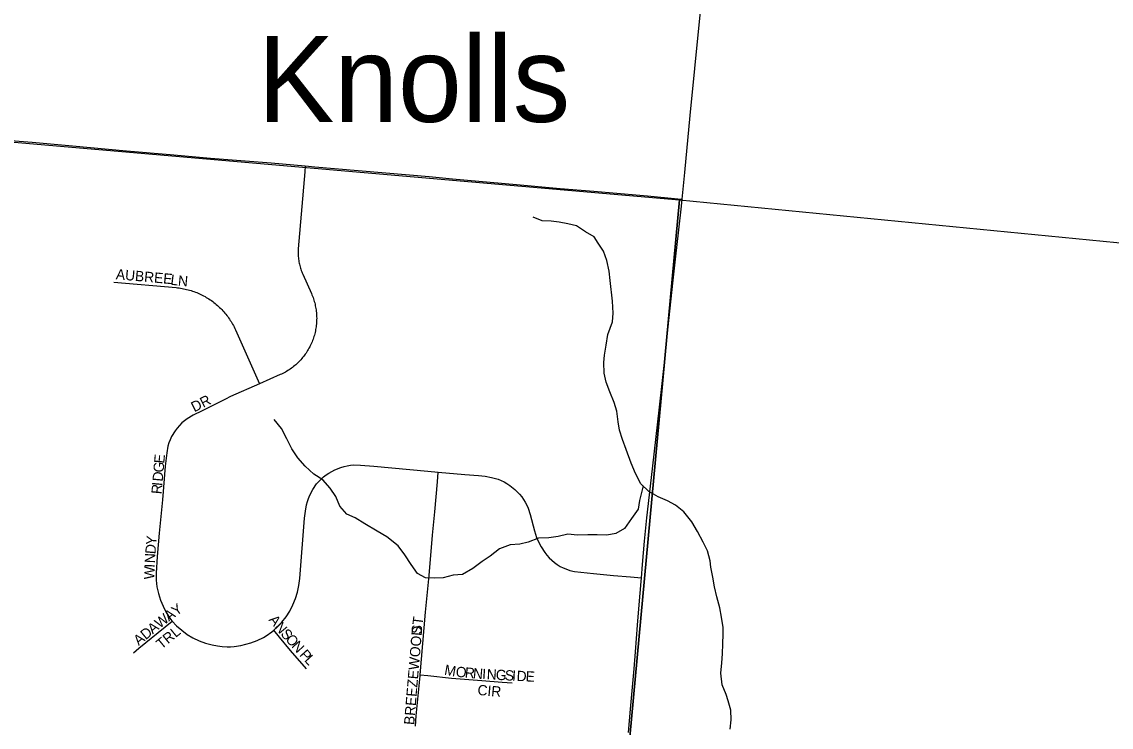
# Model space of a CAD drawing. Extents: x 1410790 to 1770854, y 566777 to 831614.
# Drawn here: x 1620096 to 1625389, y 731165 to 734596 of the extents above; entities that cross this region are included whole.
import ezdxf

# ---------------------------------------------------------------- set-up
doc = ezdxf.new("R2010")
doc.units = 0
for name, color, linetype in [('GM_X_County_Road', 7, 'Continuous'), ('GM_X_Minor_River', 7, 'Continuous'), ('GM_X_Section', 7, 'Continuous'), ('GM_X_Township_Road', 7, 'Continuous'), ('GM_X_Township_Subdivision', 7, 'Continuous'), ('GM_X_Township_Subdivision_Text', 7, 'Continuous'), ('GM_X_Unincorporated_Text', 7, 'Continuous')]:
    doc.layers.add(name, color=color, linetype=linetype)

msp = doc.modelspace()

# ---------------------------------------------------------------- linework, layer by layer
at = {"layer": 'GM_X_County_Road'}
for points in [[(1623304, 733732.3), (1623316.9, 733862.9), (1623343.6, 734140.5), (1623365.6, 734369), (1623391.7, 734630.2), (1623422.5, 734940.3), (1623435.7, 735070.7), (1623450.3, 735217.5), (1623460.7, 735331.8), (1623466.8, 735401.3)], [(1623106.6, 731892.1), (1623111.5, 731955.9), (1623121.2, 732070), (1623133.5, 732184), (1623155.7, 732379.6), (1623168.8, 732493.6), (1623194.1, 732721.6), (1623209.2, 732851.8), (1623222.9, 732982.4), (1623236.4, 733112.9), (1623259.4, 733324.8), (1623273.3, 733455.3), (1623286.5, 733569.2), (1623300.8, 733699.7), (1623304, 733732.3)], [(1623044.4, 731139), (1623054.3, 731253.3), (1623071.7, 731449.2), (1623077.5, 731531.1), (1623087.6, 731661.8), (1623095.6, 731759.8), (1623105.3, 731874.2), (1623106.6, 731892.1)]]:
    msp.add_lwpolyline(points, dxfattribs=at)
at = {"layer": 'GM_X_Minor_River'}
for points in [[(1623538.5, 731155.4), (1623542.9, 731201.4), (1623541.2, 731247.5), (1623527.6, 731293.6), (1623517.8, 731323.7), (1623498.2, 731371.9), (1623492.6, 731428), (1623496.9, 731478), (1623501.2, 731522), (1623501.6, 731570), (1623503.9, 731618), (1623504.2, 731650.1), (1623496.5, 731700.2), (1623486.9, 731746.3), (1623473.3, 731798.4), (1623461.6, 731848.5), (1623454, 731894.6), (1623444.4, 731942.7), (1623440.6, 731974.8), (1623427, 732022.9), (1623407.3, 732065.1), (1623379.7, 732117.3), (1623352.1, 732163.5), (1623312.5, 732211.8), (1623272.8, 732244.2), (1623233, 732266.4), (1623187.2, 732284.8), (1623143.4, 732311.1), (1623103.8, 732349.4), (1623078.2, 732399.6), (1623056.5, 732449.8), (1623033, 732516), (1623015.4, 732564.2), (1622999.8, 732610.3), (1622994.1, 732650.4), (1622986.5, 732702.5), (1622974.8, 732744.6), (1622953.2, 732796.8), (1622935.5, 732842.9), (1622925.9, 732887), (1622924.3, 732939.1), (1622926.5, 732975.1), (1622934.8, 733023.1), (1622943.2, 733075.1), (1622965.6, 733137), (1622969.9, 733179), (1622966.3, 733237), (1622955.1, 733337.2), (1622949.4, 733383.3), (1622937.8, 733435.4), (1622922.2, 733479.5), (1622896.5, 733519.8), (1622876.7, 733549.9), (1622835, 733574.2), (1622791.2, 733602.6), (1622749.3, 733612.8), (1622707.5, 733621.2), (1622667.6, 733625.4), (1622623.6, 733627.7), (1622579.8, 733646)], [(1623114.7, 732338.8), (1623097.2, 732267.4), (1623090.9, 732225.4), (1623058.6, 732179.6), (1623024.3, 732131.8), (1622982.2, 732108), (1622938.2, 732098.3), (1622892.2, 732100.7), (1622846.3, 732101), (1622796.4, 732099.3), (1622748.5, 732103.6), (1622702.4, 732092), (1622656.5, 732086.3), (1622606.5, 732084.6), (1622556.4, 732064.9), (1622516.4, 732055.2), (1622468.5, 732051.5), (1622416.4, 732031.9), (1622372.2, 731996.2), (1622332.1, 731970.4), (1622287.9, 731936.7), (1622237.7, 731907), (1622191.8, 731905.3), (1622143.8, 731891.6), (1622101.8, 731889.9), (1622057.9, 731892.2), (1622018.1, 731912.5), (1621988.4, 731956.8), (1621956.8, 732003), (1621925.2, 732047.3), (1621869.6, 732091.7), (1621821.8, 732118), (1621762.2, 732154.5), (1621716.4, 732182.8), (1621674.6, 732201.1), (1621641, 732239.4), (1621621.3, 732287.5), (1621593.7, 732327.8), (1621558, 732368), (1621514.3, 732396.4), (1621472.6, 732434.7), (1621436.9, 732475), (1621407.3, 732519.2), (1621383.7, 732567.4), (1621358.1, 732617.6), (1621322.4, 732661.9)]]:
    msp.add_lwpolyline(points, dxfattribs=at)
at = {"layer": 'GM_X_Section'}
for points in [[(1617927.9, 734195), (1623291.2, 733730.6), (1622799.6, 728398.7), (1617412.2, 728821.7)], [(1623291.2, 733730.6), (1628671.2, 733204), (1628147.5, 727857), (1622799.6, 728398.7)]]:
    msp.add_lwpolyline(points, close=True, dxfattribs=at)
at = {"layer": 'GM_X_Township_Road'}
for points in [[(1619879, 734031.2), (1619999.6, 734021.8), (1620146.8, 734010.2), (1620342.9, 733993.1), (1620604.2, 733968.7), (1620816.6, 733950.1), (1621012.8, 733933.1), (1621307, 733909.1), (1621473, 733894.4)], [(1621473, 733894.4), (1621519.5, 733890.3), (1622075, 733843), (1622189.3, 733832.3), (1622499.7, 733803.8), (1622711.9, 733784.2), (1622875.4, 733771.6), (1623136.8, 733748.6), (1623283.8, 733734.3), (1623304, 733732.3)]]:
    msp.add_lwpolyline(points, dxfattribs=at)
at = {"layer": 'GM_X_Township_Subdivision'}
for points in [[(1621473, 733894.4), (1621470.7, 733865.9), (1621439.3, 733491.8), (1621438.9, 733485.5), (1621438.7, 733479.2), (1621438.6, 733472.9), (1621438.6, 733466.5), (1621438.8, 733460.2), (1621439.2, 733453.9), (1621439.7, 733447.6), (1621440.4, 733441.3), (1621441.2, 733435.1), (1621442.3, 733428.8), (1621443.4, 733422.6), (1621444.7, 733416.5), (1621446.2, 733410.3), (1621447.8, 733404.2), (1621449.6, 733398.1), (1621451.5, 733392.1), (1621453.5, 733386.2), (1621455.8, 733380.2), (1621458.1, 733374.4), (1621460.7, 733368.6), (1621503.1, 733274), (1621505.8, 733267.7), (1621508.4, 733261.3), (1621510.8, 733254.9), (1621513, 733248.4), (1621515.2, 733241.8), (1621517.1, 733235.2), (1621518.9, 733228.6), (1621520.6, 733221.9), (1621522.1, 733215.1), (1621523.4, 733208.4), (1621524.6, 733201.6), (1621525.7, 733194.8), (1621526.5, 733188), (1621527.3, 733181.1), (1621527.8, 733174.3), (1621528.3, 733167.4), (1621528.5, 733160.5), (1621528.6, 733153.6), (1621528.5, 733146.7), (1621528.3, 733139.8), (1621527.9, 733132.9), (1621527.4, 733126.1), (1621526.7, 733119.2), (1621525.8, 733112.4), (1621524.8, 733105.6), (1621523.6, 733098.8), (1621522.3, 733092), (1621520.8, 733085.3), (1621519.2, 733078.6), (1621517.4, 733072), (1621515.5, 733065.4), (1621513.4, 733058.8), (1621511.1, 733052.3), (1621508.7, 733045.8), (1621506.2, 733039.4), (1621503.5, 733033.1), (1621500.7, 733026.8), (1621497.7, 733020.6), (1621494.6, 733014.5), (1621491.3, 733008.4), (1621487.9, 733002.4), (1621484.4, 732996.5), (1621480.7, 732990.7), (1621476.9, 732984.9), (1621473, 732979.2), (1621469, 732973.7), (1621464.8, 732968.2), (1621460.5, 732962.8), (1621456, 732957.6), (1621451.5, 732952.4), (1621446.8, 732947.4), (1621442, 732942.4), (1621437.1, 732937.5), (1621432.1, 732932.8), (1621427, 732928.2), (1621421.8, 732923.7), (1621416.4, 732919.4), (1621411, 732915.1), (1621405.5, 732911), (1621399.9, 732907), (1621394.2, 732903.1), (1621388.4, 732899.4), (1621382.6, 732895.8), (1621376.6, 732892.3), (1621370.5, 732889), (1621364.4, 732885.8), (1621358.3, 732882.8), (1621352, 732879.9), (1621251.5, 732835.2)], [(1620543.5, 733328.7), (1620845.5, 733303), (1620852.9, 733302.2), (1620860.2, 733301.3), (1620867.6, 733300.3), (1620874.9, 733299.1), (1620882.2, 733297.7), (1620889.4, 733296.2), (1620896.7, 733294.5), (1620903.8, 733292.7), (1620911, 733290.7), (1620918.1, 733288.6), (1620925.1, 733286.3), (1620932.1, 733283.9), (1620939.1, 733281.3), (1620946, 733278.6), (1620952.8, 733275.8), (1620959.6, 733272.7), (1620966.3, 733269.6), (1620972.9, 733266.3), (1620979.5, 733262.9), (1620986, 733259.3), (1620992.4, 733255.6), (1620998.8, 733251.8), (1621005, 733247.8), (1621011.2, 733243.7), (1621017.3, 733239.5), (1621023.3, 733235.1), (1621029.2, 733230.7), (1621035, 733226.1), (1621040.7, 733221.3), (1621046.3, 733216.5), (1621051.8, 733211.5), (1621057.2, 733206.4), (1621062.5, 733201.3), (1621067.7, 733196), (1621072.7, 733190.6), (1621077.7, 733185), (1621082.6, 733179.4), (1621087.2, 733173.7), (1621091.8, 733167.9), (1621096.3, 733162), (1621100.7, 733155.9), (1621104.9, 733149.9), (1621109, 733143.7), (1621112.9, 733137.4), (1621116.7, 733131.1), (1621120.4, 733124.6), (1621124, 733118.1), (1621127.4, 733111.6), (1621130.6, 733104.9), (1621133.8, 733098.2), (1621251.5, 732835.2)], [(1621251.5, 732835.2), (1621109.7, 732773.6), (1621085.8, 732760.1), (1620972, 732704.3), (1620927.8, 732682.6), (1620899.4, 732665.5), (1620885.9, 732655.7), (1620873.3, 732644.9), (1620861.6, 732633), (1620850.8, 732620.2), (1620841, 732606.7), (1620823.8, 732578.4), (1620816.5, 732563.4), (1620810.5, 732547.7), (1620805.8, 732531.7), (1620799.9, 732499.1), (1620793.1, 732434), (1620778.7, 732271.6), (1620762.7, 732109.2), (1620753.2, 731995.3), (1620748.5, 731913.6), (1620749.1, 731880.6), (1620752.7, 731847.7), (1620759.5, 731815.2), (1620769.5, 731783.7), (1620782, 731753.2), (1620797, 731723.7), (1620815, 731695.8), (1620815.9, 731694.7), (1620825.3, 731682.7), (1620827, 731680.9)], [(1621319.8, 731636.7), (1621336.3, 731651.2), (1621359.1, 731675.5), (1621379.6, 731701.9), (1621397.4, 731730), (1621412.8, 731759.6), (1621425.5, 731790.4), (1621435, 731822.4), (1621441.8, 731854.9), (1621446.2, 731887.8), (1621470, 732181.7), (1621474.1, 732215.4), (1621479.2, 732247.3), (1621483.4, 732262.8), (1621488.5, 732278), (1621494.8, 732292.9), (1621510, 732321.4), (1621528.2, 732348.1), (1621538.5, 732360.4), (1621549.7, 732371.9), (1621561.7, 732382.6), (1621574.5, 732392.4), (1621587.9, 732401.3), (1621616.4, 732416.5), (1621646.2, 732428.9), (1621661.6, 732433.6), (1621677.2, 732437), (1621693.1, 732439.3), (1621709.2, 732440.4), (1621741.6, 732440.1), (1621807.1, 732435.1), (1622068.9, 732410.5), (1622119.3, 732405.9)], [(1622031.3, 731420), (1622037.5, 731496.5), (1622057.8, 731724.2), (1622074.5, 731903.1), (1622091.4, 732098.4), (1622102, 732212.3), (1622115.1, 732358.6), (1622119.3, 732405.9)], [(1622119.3, 732405.9), (1622249.2, 732394.2), (1622314.7, 732389.3), (1622347, 732385.6), (1622378.9, 732379.4), (1622410.1, 732370.8), (1622425.1, 732365.2), (1622439.5, 732358.4), (1622453.4, 732350.3), (1622466.7, 732341.3), (1622492, 732320.9), (1622514.9, 732298.3), (1622525.2, 732286), (1622534.4, 732272.9), (1622542.5, 732259.1), (1622549.6, 732244.6), (1622555.9, 732229.7), (1622566.2, 732199), (1622587.2, 732119.5), (1622597.3, 732087.8), (1622603.7, 732072.4), (1622618.8, 732042.6), (1622636.9, 732014.5), (1622647.2, 732001.3), (1622658.6, 731988.8), (1622670.8, 731977.3), (1622683.8, 731966.7), (1622697.5, 731957), (1622712.2, 731947.4), (1622727, 731940.9), (1622739.8, 731934.6), (1622758, 731927.9), (1622782.2, 731922.5), (1622873.2, 731912.7), (1622971.6, 731903.5), (1623053.5, 731896.6), (1623106.6, 731892.1)], [(1620638.9, 731527.5), (1620664.1, 731548.8), (1620792.5, 731652.9), (1620827, 731680.9)], [(1620827, 731680.9), (1620848, 731658.5), (1620872.7, 731636.8), (1620899, 731616.7), (1620927, 731599), (1620957, 731584.7), (1620988.1, 731573.6), (1621020.2, 731565.6), (1621047.1, 731560.9), (1621069.4, 731558.2), (1621093.5, 731556.1), (1621110.3, 731556.1), (1621127, 731557.5), (1621159.9, 731563.2), (1621208, 731575.8), (1621239.4, 731586.9), (1621269.6, 731601.3), (1621284, 731609.8), (1621311.3, 731629.1), (1621319.8, 731636.7)], [(1621479, 731449), (1621401.3, 731538.2), (1621347.3, 731603.4), (1621319.8, 731636.7)], [(1622009.4, 731171), (1622012.3, 731219.9), (1622030.9, 731415.1), (1622031.3, 731420)], [(1622031.3, 731420), (1622069.3, 731416.1), (1622183.8, 731404.4), (1622331.1, 731391.7), (1622430.1, 731383.6), (1622478, 731380.7)]]:
    msp.add_lwpolyline(points, dxfattribs=at)

# ---------------------------------------------------------------- texts
at = {"layer": 'GM_X_Township_Subdivision_Text'}
for s, rotation, p in [('AUBREE', 354.8967, (1620551.7, 733344.1)), ('L', 352.7394, (1620816.2, 733317.6)), ('N', 354.8138, (1620853.1, 733312.9)), ('DR', 26.5699, (1620933.9, 732696.3)), ('E', 84.9488, (1620787.9, 732446.1)), ('G', 84.9366, (1620784.1, 732402.3)), ('D', 84.9248, (1620780.2, 732358.4)), ('R', 84.9419, (1620774.7, 732297.1)), ('I', 84.9243, (1620778.2, 732336.5)), ('Y', 84.8135, (1620748.6, 732049.3)), ('N', 87.0044, (1620742.6, 731962)), ('D', 85.1202, (1620744.9, 732005.5)), ('I', 87.7701, (1620741.7, 731940.2)), ('W', 87.7463, (1620739.5, 731883)), ('Y', 36.0129, (1620846, 731704.1)), ('W', 37.7172, (1620765.5, 731643.5)), ('A', 36.0788, (1620810.4, 731678.2)), ('A', 309.5201, (1621293, 731686.3)), ('ST', 82.8783, (1622037.5, 731615.5)), ('D', 39.3763, (1620697.7, 731587.9)), ('A', 39.3663, (1620731.8, 731615.8)), ('TRL', 39.3022, (1620774.3, 731542.1)), ('N', 309.711, (1621321.1, 731652.2)), ('S', 311.4313, (1621350.2, 731617.1)), ('BREEZEWOOD', 85.2348, (1622002.3, 731174.8)), ('A', 39.3663, (1620663.7, 731560)), ('O', 312.3082, (1621374.1, 731590.1)), ('N', 312.34, (1621403.7, 731557.5)), ('P', 312.36, (1621442.3, 731515.2)), ('L', 312.3527, (1621466, 731489.2)), ('M', 349.7473, (1622146.2, 731421)), ('O', 354.8124, (1622203, 731410.9)), ('R', 354.9951, (1622247, 731406.9)), ('N', 355.2064, (1622286.6, 731403.4)), ('I', 356.2587, (1622331.5, 731399.7)), ('N', 356.874, (1622354, 731398.2)), ('G', 356.9416, (1622398, 731395.8)), ('S', 356.9111, (1622441.9, 731393.5)), ('I', 356.9566, (1622477.1, 731391.6)), ('D', 356.939, (1622499.1, 731390.4)), ('E', 356.9384, (1622543, 731388.1)), ('CIR', 355.0233, (1622308.6, 731322.4))]:
    msp.add_text(s, height=50, rotation=rotation, dxfattribs=at).set_placement(p)
at = {"layer": 'GM_X_Unincorporated_Text'}
msp.add_text('Knolls', height=417, rotation=0, dxfattribs=at).set_placement((1621241.7, 734108.9))

doc.saveas('drawing.dxf')
